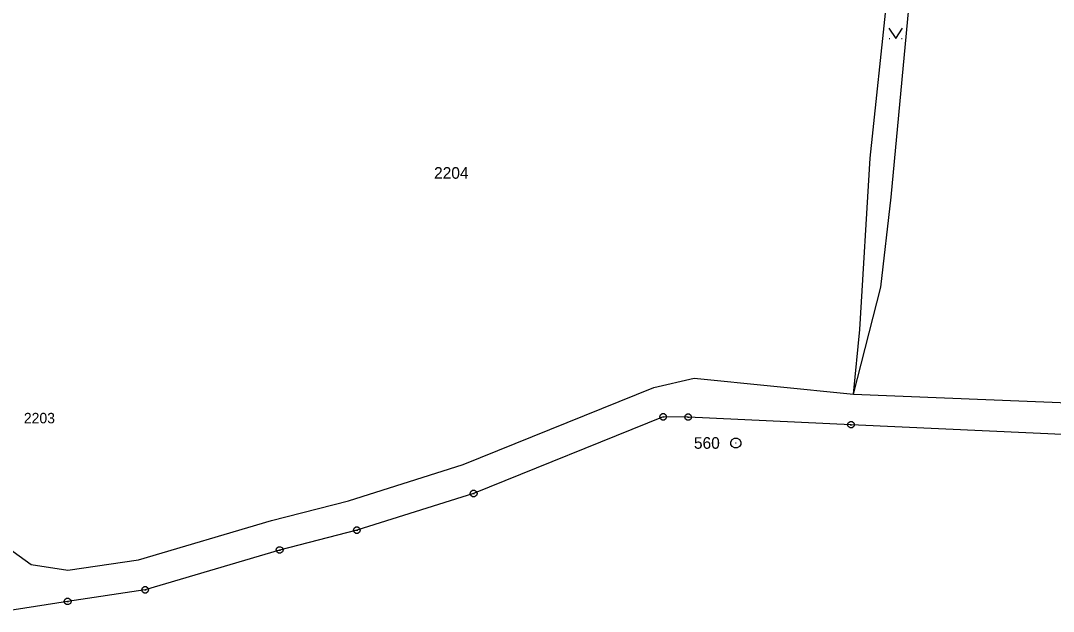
# Model space of a CAD drawing. Extents: x -609861 to -605046, y -1120287 to -1116307.
# Drawn here: x -606677.5 to -606526.3, y -1119060.3 to -1118973.8 of the extents above; entities that cross this region are included whole.
import ezdxf

# ---------------------------------------------------------------- set-up
doc = ezdxf.new("R2010")
doc.units = 0
for name, color, linetype in [('Vrstva 1', 7, 'Continuous'), ('Vrstva 2', 7, 'Continuous'), ('Vrstva 3', 7, 'Continuous'), ('Vrstva 7', 7, 'Continuous'), ('Vrstva 8', 7, 'Continuous')]:
    doc.layers.add(name, color=color, linetype=linetype)

msp = doc.modelspace()

# ---------------------------------------------------------------- linework, layer by layer
at = {"layer": 'Vrstva 1'}
for p, q in [((-606553.13, -1118993.92), (-606549.53, -1118959.48)), ((-606550.06, -1118999.63), (-606547.22, -1118969.06)), ((-606554.64, -1119019.01), (-606553.13, -1118993.92)), ((-606551.58, -1119012.82), (-606550.06, -1118999.63)), ((-606555.58, -1119028.49), (-606551.58, -1119012.82)), ((-606555.58, -1119028.49), (-606554.64, -1119019.01)), ((-606584.81, -1119027.53), (-606578.93, -1119026.16)), ((-606578.93, -1119026.16), (-606555.58, -1119028.49)), ((-606612.73, -1119038.82), (-606584.81, -1119027.53)), ((-606555.58, -1119028.49), (-606419.59, -1119034.03)), ((-606583.45, -1119031.83), (-606611.21, -1119043.06)), ((-606579.79, -1119031.87), (-606583.45, -1119031.83)), ((-606555.94, -1119032.98), (-606579.79, -1119031.87)), ((-606418.56, -1119039.41), (-606555.94, -1119032.98)), ((-606629.53, -1119044.1), (-606612.73, -1119038.82)), ((-606611.21, -1119043.06), (-606628.3, -1119048.43)), ((-606640.81, -1119046.99), (-606629.53, -1119044.1)), ((-606660.27, -1119052.77), (-606640.81, -1119046.99)), ((-606628.3, -1119048.43), (-606639.61, -1119051.33)), ((-606681.39, -1119049.55), (-606675.99, -1119053.47)), ((-606639.61, -1119051.33), (-606659.29, -1119057.17)), ((-606675.99, -1119053.47), (-606670.64, -1119054.3)), ((-606670.64, -1119054.3), (-606660.27, -1119052.77)), ((-606659.29, -1119057.17), (-606670.65, -1119058.86)), ((-606670.65, -1119058.86), (-606680.06, -1119060.31))]:
    msp.add_line(p, q, dxfattribs=at)
at = {"layer": 'Vrstva 3'}
for p, q in [((-606550.36, -1118976.42), (-606550.26, -1118976.42)), ((-606548.56, -1118976.42), (-606548.46, -1118976.42))]:
    msp.add_line(p, q, dxfattribs=at)
msp.add_lwpolyline([(-606550.41, -1118974.92), (-606549.41, -1118976.42), (-606548.41, -1118974.92)], dxfattribs=at)
at = {"layer": 'Vrstva 8'}
for p, q in [((-606583.57, -1119031.83), (-606583.33, -1119031.83)), ((-606579.91, -1119031.87), (-606579.67, -1119031.87)), ((-606556.06, -1119032.98), (-606555.82, -1119032.98)), ((-606572.85, -1119035.65), (-606572.75, -1119035.65)), ((-606611.33, -1119043.06), (-606611.09, -1119043.06)), ((-606628.42, -1119048.43), (-606628.18, -1119048.43)), ((-606639.73, -1119051.33), (-606639.49, -1119051.33)), ((-606659.41, -1119057.17), (-606659.17, -1119057.17)), ((-606670.77, -1119058.86), (-606670.53, -1119058.86))]:
    msp.add_line(p, q, dxfattribs=at)
for points in [[(-606583.3, -1119031.35), (-606583.05, -1119031.53), (-606582.95, -1119031.82), (-606583.05, -1119032.11), (-606583.3, -1119032.29), (-606583.61, -1119032.29), (-606583.86, -1119032.11), (-606583.96, -1119031.82), (-606583.86, -1119031.53), (-606583.61, -1119031.35)], [(-606579.64, -1119031.39), (-606579.39, -1119031.57), (-606579.29, -1119031.86), (-606579.39, -1119032.15), (-606579.64, -1119032.33), (-606579.95, -1119032.33), (-606580.2, -1119032.15), (-606580.3, -1119031.86), (-606580.2, -1119031.57), (-606579.95, -1119031.39)], [(-606555.79, -1119032.5), (-606555.54, -1119032.68), (-606555.44, -1119032.97), (-606555.54, -1119033.26), (-606555.79, -1119033.44), (-606556.1, -1119033.44), (-606556.35, -1119033.26), (-606556.45, -1119032.97), (-606556.35, -1119032.68), (-606556.1, -1119032.5)], [(-606572.61, -1119034.93), (-606572.27, -1119035.12), (-606572.08, -1119035.46), (-606572.08, -1119035.85), (-606572.27, -1119036.19), (-606572.61, -1119036.38), (-606573, -1119036.38), (-606573.34, -1119036.19), (-606573.53, -1119035.85), (-606573.53, -1119035.46), (-606573.34, -1119035.12), (-606573, -1119034.93)], [(-606611.06, -1119042.58), (-606610.81, -1119042.76), (-606610.71, -1119043.05), (-606610.81, -1119043.34), (-606611.06, -1119043.52), (-606611.37, -1119043.52), (-606611.62, -1119043.34), (-606611.72, -1119043.05), (-606611.62, -1119042.76), (-606611.37, -1119042.58)], [(-606628.15, -1119047.95), (-606627.9, -1119048.13), (-606627.8, -1119048.42), (-606627.9, -1119048.71), (-606628.15, -1119048.89), (-606628.46, -1119048.89), (-606628.71, -1119048.71), (-606628.81, -1119048.42), (-606628.71, -1119048.13), (-606628.46, -1119047.95)], [(-606639.46, -1119050.85), (-606639.21, -1119051.03), (-606639.11, -1119051.32), (-606639.21, -1119051.61), (-606639.46, -1119051.79), (-606639.77, -1119051.79), (-606640.02, -1119051.61), (-606640.12, -1119051.32), (-606640.02, -1119051.03), (-606639.77, -1119050.85)], [(-606659.14, -1119056.69), (-606658.89, -1119056.87), (-606658.79, -1119057.16), (-606658.89, -1119057.45), (-606659.14, -1119057.63), (-606659.45, -1119057.63), (-606659.7, -1119057.45), (-606659.8, -1119057.16), (-606659.7, -1119056.87), (-606659.45, -1119056.69)], [(-606670.5, -1119058.38), (-606670.25, -1119058.56), (-606670.15, -1119058.85), (-606670.25, -1119059.14), (-606670.5, -1119059.32), (-606670.81, -1119059.32), (-606671.06, -1119059.14), (-606671.16, -1119058.85), (-606671.06, -1119058.56), (-606670.81, -1119058.38)]]:
    msp.add_lwpolyline(points, close=True, dxfattribs=at)

# ---------------------------------------------------------------- texts
at = {"layer": 'Vrstva 2'}
msp.add_text('2204', height=1.7, dxfattribs=at).set_placement((-606617.003, -1118996.95))
at = {"layer": 'Vrstva 7'}
msp.add_text('2203', height=1.53, dxfattribs=at).set_placement((-606677.056, -1119032.77))
at = {"layer": 'Vrstva 8'}
msp.add_text('560', height=1.7, dxfattribs=at).set_placement((-606578.955, -1119036.5))

doc.saveas('drawing.dxf')
